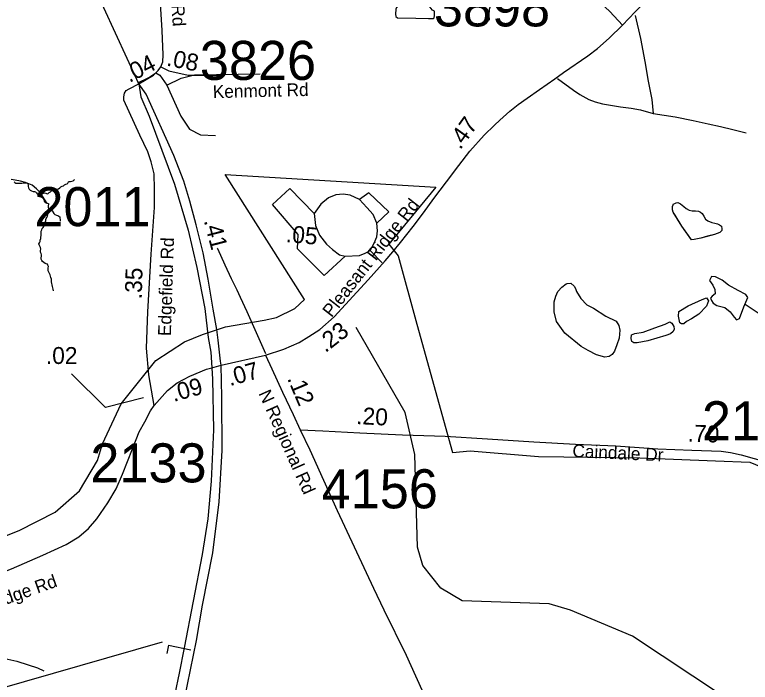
# Model space of a CAD drawing. Extents: x 1662474 to 1856135, y 779280 to 917889.
# Drawn here: x 1714557 to 1719978, y 862985 to 867907 of the extents above; entities that cross this region are included whole.
import ezdxf

# ---------------------------------------------------------------- set-up
doc = ezdxf.new("R2010")
doc.units = 0
for name, color, linetype in [('Cogo Default Point CELL', 7, 'Continuous'), ('Exist Boundary Political City Limit New', 7, 'Continuous'), ('Exist Hydrographic Creek Single Shore', 7, 'Continuous'), ('Exist Hydrographic Misc Water Feature', 7, 'Continuous'), ('Exist Hydrographic Pond Under 1500 Sq Ft', 7, 'Continuous'), ('Exist Road Non-System Type 51', 7, 'Continuous'), ('Exist Road Non-System Type 51 Label', 7, 'Continuous'), ('Exist Road Primary NC Attributed', 7, 'Continuous'), ('Exist Road Primary NC Divided Attributed', 7, 'Continuous'), ('Exist Road Secondary Mileage Tenths English Label', 7, 'Continuous'), ('Exist Road Secondary Type 51 Attributed', 7, 'Continuous'), ('Exist Road Secondary Type 51 Label', 7, 'Continuous'), ('Map Preparation Boundary City Limit Buffer Line', 7, 'Continuous'), ('Prop Approach Slab Hatching', 7, 'Continuous'), ('Prop DGN Element Guardrail', 7, 'Continuous'), ('Prop Guardrail', 7, 'Continuous'), ('Prop Horizontal Alignment Station Label', 7, 'Continuous')]:
    doc.layers.add(name, color=color, linetype=linetype)

msp = doc.modelspace()

# ---------------------------------------------------------------- linework, layer by layer
at = {"layer": 'Exist Boundary Political City Limit New'}
msp.add_lwpolyline([(1713898, 863830.1), (1714589.1, 864104.1), (1714855.9, 864239.8), (1715034.8, 864397.6), (1715168.5, 864620.9), (1715204.2, 864743.4), (1715341, 865037.9), (1715597.2, 865358.1), (1715807.6, 865494.8), (1715941.6, 865549.6), (1716111.6, 865606.2), (1716395.2, 865654.2), (1716486.8, 865676), (1716622, 865741.4), (1716691.8, 865806.8), (1716109.1, 866730.1), (1717661.5, 866636.8), (1717314, 866215.5), (1717383.4, 866130.7), (1717520.2, 865625.9), (1717783.2, 864679.4), (1717912.8, 864692.6), (1718417.8, 864650.5), (1719164.8, 864640), (1719722.4, 864618.9), (1719974.9, 864608.4), (1720153.8, 864534.8)], dxfattribs=at)
at = {"layer": 'Exist Hydrographic Creek Single Shore'}
for points in [[(1714554.1, 866675.2), (1714557.8, 866670.8), (1714566.1, 866665.1), (1714577, 866664.2), (1714587.8, 866664.2), (1714598.2, 866664.2), (1714609.2, 866664.8), (1714618.6, 866666.6), (1714630.5, 866667.4), (1714642, 866667.1), (1714649.4, 866664.8), (1714653.6, 866659.6), (1714656.2, 866649.8), (1714656.2, 866639.6), (1714659.1, 866630.7), (1714664.9, 866621.8), (1714672.2, 866614.9), (1714680.9, 866608.6), (1714692.1, 866604.9), (1714702.9, 866604.4), (1714710.5, 866601.6), (1714718.4, 866595), (1714723.4, 866585.8), (1714729.4, 866577.9), (1714733.9, 866574.5), (1714765.6, 866589.4), (1714776.1, 866592.9), (1714786.1, 866592.6), (1714792.6, 866589.8), (1714798.5, 866587.6), (1714803.1, 866590), (1714811.6, 866596.3), (1714819.8, 866602.6), (1714828.1, 866609.1), (1714836.5, 866615.2), (1714845.1, 866622), (1714853.2, 866624.9), (1714861.1, 866623.3), (1714871.6, 866621.8), (1714880.1, 866624.6), (1714889.5, 866631.2), (1714897.9, 866638.2), (1714906.4, 866642.5), (1714916.5, 866645.6), (1714923.9, 866651.9), (1714933.1, 866659.2), (1714943.4, 866661.4), (1714947.8, 866665.6), (1714953.5, 866674.2), (1714959.1, 866677.1), (1714967.5, 866677.9), (1714977.8, 866678.9), (1714987.4, 866683.1), (1714995.2, 866690.8), (1715000, 866692.6)], [(1714733.9, 866574.5), (1714736, 866571.4), (1714740.1, 866566.9), (1714750.1, 866563.8), (1714760.6, 866560.3), (1714766.4, 866552.2), (1714770.6, 866541.9), (1714775.4, 866532), (1714781.1, 866523.1), (1714788, 866519.4), (1714796.4, 866518.6), (1714805.8, 866516.5), (1714805.8, 866511), (1714804.5, 866498.9), (1714804, 866487.6), (1714805.5, 866476.9), (1714813.1, 866469), (1714820.5, 866465.9)], [(1714843.1, 865872.4), (1714839.9, 865883.4), (1714837.5, 865893.2), (1714834.9, 865903.7), (1714833.1, 865914.9), (1714830.8, 865925.8), (1714829.4, 865937.2), (1714828.9, 865947.8), (1714827.6, 865958.5), (1714824.4, 865969), (1714821.2, 865979.5), (1714817.9, 865990), (1714812.9, 865999.5), (1714807.9, 866008.6), (1714804.2, 866018.9), (1714803.8, 866029.6), (1714804.2, 866040.7), (1714805, 866050.9), (1714801.9, 866061.1), (1714798.1, 866067.4), (1714789.8, 866070.6), (1714780.4, 866074.2), (1714770.6, 866079.5), (1714762.2, 866087.1), (1714757.2, 866095.8), (1714753, 866105.8), (1714753.2, 866116), (1714755.4, 866126.5), (1714755.6, 866137.8), (1714751.8, 866147.2), (1714747.8, 866156.9), (1714748.4, 866167.7), (1714748.9, 866178.4), (1714747.5, 866189.8), (1714743.1, 866200.2), (1714738.6, 866209.7), (1714736, 866217.3), (1714739.1, 866225.7), (1714744.1, 866235.1), (1714745.4, 866246.2), (1714748.6, 866256.7), (1714750.6, 866267.7), (1714751.2, 866278.7), (1714752, 866288.9), (1714751, 866300.5), (1714753.2, 866311), (1714756.2, 866321.8), (1714760.6, 866330.7), (1714767.2, 866337.5), (1714771.1, 866345.9), (1714772.2, 866356.4), (1714774.6, 866367.4), (1714779.9, 866377.1), (1714785.4, 866385.8), (1714787.4, 866397.1), (1714789, 866403.9), (1714794.8, 866413.1), (1714798.8, 866422.6), (1714800.5, 866433.8), (1714800.8, 866444.9), (1714804.8, 866454.6), (1714820.5, 866465.9), (1714831, 866464.2), (1714834.9, 866461.4), (1714839.1, 866452.8), (1714845.1, 866442.2), (1714853.2, 866435.1), (1714864.4, 866430.4), (1714875.4, 866425.9), (1714882.4, 866422.2), (1714888.5, 866416), (1714890.9, 866408.1), (1714892.1, 866397.6), (1714893.2, 866386.3)]]:
    msp.add_lwpolyline(points, dxfattribs=at)
at = {"layer": 'Exist Hydrographic Misc Water Feature'}
for points in [[(1714795.5, 866516.1), (1714762, 866570.4), (1714740.3, 866600.6), (1714716.5, 866622.9), (1714684.8, 866651.2), (1714636.9, 866669.6), (1714601, 866680), (1714560.9, 866688.3), (1714531.1, 866692.6)], [(1719473.4, 866347.9), (1719424.3, 866430.4), (1719410.4, 866450.4), (1719404.6, 866468.6), (1719404.8, 866492.6), (1719408.9, 866504.5), (1719413.1, 866512.5), (1719423, 866516.4), (1719433.1, 866520.3), (1719445.2, 866522.2), (1719463, 866514), (1719488.7, 866493.7), (1719504.7, 866479.7), (1719526.7, 866467.4), (1719550.6, 866461.2), (1719574.6, 866460.9), (1719596.5, 866458.8), (1719610.5, 866452.6), (1719622.4, 866442.5), (1719636.2, 866422.4), (1719648.1, 866400.2), (1719665.9, 866388), (1719693.8, 866375.8), (1719717.8, 866371.6), (1719735.8, 866365.4), (1719751.6, 866359.2), (1719765.6, 866347.1), (1719767.4, 866329.2), (1719767.3, 866317.1), (1719753.2, 866301.3), (1719714.9, 866287.5), (1719662.8, 866274.1), (1719612.7, 866260.5), (1719564.5, 866251), (1719544.5, 866247.1), (1719522.8, 866279.3), (1719473.4, 866347.9)], [(1719473.4, 866347.9), (1719410.4, 866450.4), (1719404.6, 866468.6), (1719404.8, 866492.6), (1719408.9, 866504.5), (1719413.1, 866512.5), (1719423, 866516.4), (1719433.1, 866520.3), (1719445.2, 866522.2), (1719463, 866514), (1719488.7, 866493.7), (1719504.7, 866479.7), (1719526.7, 866467.4), (1719550.6, 866461.2), (1719574.6, 866460.9), (1719596.5, 866458.8), (1719610.5, 866452.6), (1719622.4, 866442.5), (1719636.2, 866422.4), (1719648.1, 866400.2), (1719665.9, 866388), (1719693.8, 866375.8), (1719717.8, 866371.6), (1719735.8, 866365.4), (1719751.6, 866359.2), (1719765.6, 866347.1), (1719767.4, 866329.2), (1719767.3, 866317.1), (1719753.2, 866301.3), (1719714.9, 866287.5), (1719612.7, 866260.5), (1719564.5, 866251), (1719544.5, 866247.1), (1719473.4, 866347.9)], [(1725668.3, 863860.8), (1725368.3, 863840.6), (1725101.3, 863849.5), (1724868.2, 863893.6), (1724628.3, 864019.9), (1724255.3, 864283.5), (1724065.2, 864477.7), (1723851.1, 864787.4), (1723380.1, 865135.1), (1723140.2, 865392.8), (1722776.2, 865646.3), (1722351.2, 865733.8), (1720900.2, 865566.4), (1720682.3, 865524.9), (1720549.2, 865527.6), (1720125.1, 865647.9), (1719940.2, 865769.7)], [(1722820.3, 860597), (1722378.2, 860576.5), (1722178.3, 860643), (1721814.1, 860929.3), (1721518.3, 861299.7), (1721188.1, 861654.4), (1720931.2, 861856.6), (1720575.2, 862060.8), (1719774.2, 862884.6), (1719111.1, 863324.8), (1718654.2, 863517.9), (1718496.2, 863563.8), (1717855.2, 863586.8), (1717697.2, 863678.7), (1717565.2, 863845.5), (1717525.2, 863980.8), (1717507.1, 864663.9), (1717434.1, 864974), (1717074.2, 865601.7)]]:
    msp.add_lwpolyline(points, dxfattribs=at)
at = {"layer": 'Exist Hydrographic Pond Under 1500 Sq Ft'}
msp.add_lwpolyline([(1717602.4, 867967), (1717580.3, 867995.5), (1717557.1, 868016.5), (1717527.6, 868025), (1717489.7, 868020.8), (1717447.5, 867992.3), (1717414.9, 867977.6), (1717400.1, 867975.5), (1717387.5, 867971.3), (1717371.7, 867960.7), (1717365.4, 867949.1), (1717363.3, 867912.3), (1717366.4, 867893.3), (1717379.1, 867884.9), (1717513.9, 867881.7), (1717606.6, 867879.6), (1717625.6, 867878.6), (1717642.5, 867878.6), (1717648.8, 867884.9), (1717652, 867901.7), (1717649.8, 867932.3), (1717637.2, 867941.8), (1717624.6, 867956.5), (1717613, 867966)], close=True, dxfattribs=at)
for points in [[(1719731, 865764.1), (1719789.4, 865748.2), (1719829.3, 865716.3), (1719858.5, 865676.5), (1719877.1, 865657.9), (1719898.4, 865668.5), (1719930.3, 865753.5), (1719959.5, 865822.6), (1719946.2, 865843.8), (1719887.8, 865873), (1719818.7, 865912.9), (1719770.8, 865950.1), (1719723, 865974), (1719691.1, 865976.6), (1719677.8, 865947.4), (1719701.7, 865912.9), (1719717.7, 865881), (1719720.3, 865849.1), (1719696.4, 865833.2), (1719685.8, 865817.2), (1719691.1, 865801.3), (1719704.4, 865780.1), (1719731, 865764.1)], [(1718731.4, 865460.7), (1718612.3, 865558.3), (1718550.4, 865646.3), (1718533.7, 865717.8), (1718533.7, 865789.2), (1718545.6, 865832), (1718559.9, 865867.7), (1718588.5, 865898.7), (1718621.8, 865922.5), (1718629, 865924.9), (1718655.2, 865927.3), (1718679, 865905.8), (1718690.9, 865889.2), (1718698.1, 865867.7), (1718729, 865815.4), (1718774.3, 865767.8), (1718821.9, 865744), (1718912.4, 865684.4), (1718988.6, 865648.7), (1719010.1, 865615.4), (1719017.2, 865582.1), (1719012.5, 865522.6), (1718995.8, 865472.6), (1718976.7, 865427.3), (1718960.1, 865401.1), (1718938.6, 865386.9), (1718905.3, 865382.1), (1718845.7, 865398.8), (1718783.8, 865432.1), (1718731.4, 865460.7)], [(1719459.9, 865636.6), (1719449.3, 865684.4), (1719451.9, 865719), (1719521, 865761.5), (1719624.7, 865806.6), (1719656.5, 865819.9), (1719669.8, 865798.6), (1719656.5, 865758.8), (1719598.1, 865700.4), (1719544.9, 865665.8), (1719507.7, 865644.6), (1719489.1, 865628.6), (1719470.5, 865628.6), (1719459.9, 865636.6)], [(1719356.2, 865541), (1719223.4, 865503.8), (1719143.6, 865487.9), (1719119.7, 865487.9), (1719106.4, 865498.5), (1719101.1, 865519.7), (1719103.8, 865546.3), (1719127.7, 865556.9), (1719188.8, 865567.6), (1719273.9, 865599.4), (1719350.9, 865626), (1719385.5, 865641.9), (1719398.8, 865634), (1719414.7, 865607.4), (1719417.4, 865588.8), (1719409.4, 865572.9), (1719390.8, 865554.3), (1719356.2, 865541)]]:
    msp.add_lwpolyline(points, dxfattribs=at)
at = {"layer": 'Exist Road Non-System Type 51'}
msp.add_line((1717264.8, 866077.9), (1717176.9, 866169.9), dxfattribs=at)
for points in [[(1718114.9, 868145), (1718076.7, 868009.8), (1718054.5, 867944.6), (1718051.3, 867904.8), (1718054.5, 867866.6)], [(1719129.6, 867900.8), (1719168, 867731.6), (1719201.8, 867563.2), (1719225.8, 867416.8), (1719252.1, 867282.4), (1719262.8, 867178.3)], [(1715463.4, 867405.2), (1715545.6, 867444.6), (1715597.6, 867479)], [(1715597.6, 867479), (1715627.8, 867460.6), (1715677.6, 867388.7)], [(1715677.6, 867388.7), (1715783.1, 867438.6), (1715883.1, 867463.5), (1716365.5, 867471.9)], [(1718557.5, 867437.3), (1718675.2, 867351.8), (1718722.8, 867319.2), (1718788.3, 867282.3), (1718836, 867265.7), (1718889.9, 867251), (1718947.7, 867240.4), (1719021.5, 867227.5), (1719099.3, 867218.5), (1719169.3, 867205.5), (1719262.8, 867178.3)], [(1715677.6, 867388.7), (1715781.2, 867160.1), (1715844.6, 867064), (1715926.4, 867022.6), (1716037.8, 867017.9)], [(1719262.8, 867178.3), (1719424.6, 867154.2), (1719556.1, 867128.5), (1719667.9, 867103.2), (1719757.7, 867082), (1719849.3, 867060.9), (1719947.1, 867035.7)], [(1716991.5, 866126.2), (1716838.5, 865984.2), (1716642.4, 866180), (1716645.6, 866287.4), (1716457.1, 866508.4), (1716584.1, 866627), (1716764.5, 866440.7)], [(1717098.9, 866543.9), (1717030.1, 866577.2), (1716977.9, 866584.2), (1716923.8, 866580), (1716869.8, 866556.2), (1716813.4, 866511.5), (1716764.5, 866440.7)], [(1717225.9, 866370.6), (1717315.4, 866452.8), (1717166.6, 866594.8), (1717098.9, 866543.9)], [(1717225.9, 866370.6), (1717197.9, 866434.4), (1717153.1, 866486.4), (1717098.9, 866543.9)], [(1716764.5, 866440.7), (1716773.6, 866354.1), (1716803.1, 866281.1), (1716856.1, 866216.5), (1716899.1, 866175.1), (1716950.9, 866137.5), (1716991.5, 866126.2)], [(1717176.9, 866169.9), (1717206.5, 866222.9), (1717224.9, 866269.9), (1717230.1, 866314.7), (1717225.9, 866370.6)], [(1716049.2, 866187.1), (1716051.3, 866183.1), (1716106.7, 866062.7), (1716152, 865962.5), (1716193.5, 865878.3), (1716219.9, 865825.3), (1716269, 865719.6), (1716404.9, 865409.6)], [(1716991.5, 866126.2), (1717097.5, 866132.2), (1717140.4, 866148.9), (1717176.9, 866169.9)], [(1714242.5, 863264.1), (1714353, 863217.1), (1714414.4, 863185.9), (1714485.2, 863160.7), (1714571.9, 863142.1), (1714656.9, 863114), (1714723.9, 863092.2), (1714770.6, 863068.6)]]:
    msp.add_lwpolyline(points, dxfattribs=at)
at = {"layer": 'Exist Road Primary NC Attributed'}
msp.add_lwpolyline([(1715471.2, 867397.7), (1715213.1, 867958.9), (1715012.9, 868499.4), (1714624.9, 869507.6), (1714123.6, 870841.3)], dxfattribs=at)
at = {"layer": 'Exist Road Primary NC Divided Attributed'}
for points in [[(1715471.2, 867397.7), (1715487.5, 867303), (1715548.9, 867158.8), (1715735.3, 866657.9), (1715834.5, 866319.5), (1715898.9, 866044.1), (1715957.9, 865740.1), (1715982.5, 865527.7), (1716001.8, 865418.4), (1716009.2, 865303.6)], [(1716078.4, 865324.3), (1716073.5, 865352.1), (1716056.5, 865506.8), (1716046.1, 865587.1), (1716019.4, 865735.5), (1715982.9, 865956.5), (1715947.1, 866151.4), (1715893.5, 866358.8), (1715847, 866532.3), (1715804.1, 866678.9), (1715729, 866870.3), (1715526.9, 867322.7), (1715471.2, 867397.7)], [(1715445.8, 861016.1), (1715567, 861691.7), (1715675.3, 862211.5), (1715897.4, 863294.5), (1715940.8, 863554.4), (1716016.6, 863938.9), (1716063.4, 864316.6), (1716086.6, 864694), (1716084.3, 865086.8), (1716078.4, 865324.3)], [(1716009.2, 865303.6), (1716014.7, 865219.1), (1716021.1, 864846.2), (1716004.4, 864468.6), (1715979.3, 864191.5), (1715937.5, 863926.7), (1715806.9, 863239.9), (1715770.2, 863052.2), (1715673.7, 862595.7), (1715551.5, 861970.9), (1715397.1, 861161.8), (1715307, 860743.8), (1715264.1, 860536.3), (1715222.4, 860270.8), (1715198.6, 860122.2)]]:
    msp.add_lwpolyline(points, dxfattribs=at)
at = {"layer": 'Exist Road Secondary Mileage Tenths English Label'}
msp.add_lwpolyline([(1715505.4, 865082), (1715226.5, 865010.5), (1714976.1, 865260.8)], dxfattribs=at)
at = {"layer": 'Exist Road Secondary Type 51 Attributed'}
msp.add_line((1716078.4, 865324.3), (1716406.5, 865397.5), dxfattribs=at)
for points in [[(1715634.7, 867522.2), (1715648, 867560.2), (1715652.2, 867610.6), (1715644.8, 867791.8), (1715603.9, 868424.8), (1715600.1, 868537), (1715599.1, 868721.7)], [(1719036.9, 867829.8), (1719129.2, 867929.8), (1719240.1, 868039.9), (1719321.9, 868125.3), (1719369.7, 868180.7), (1719597.2, 868406)], [(1719036.9, 867829.8), (1718943.1, 867930.5), (1718873, 867996.2), (1718818.3, 868031.9), (1718762.9, 868050.2), (1718728.6, 868060.4), (1718676.4, 868067.7), (1718569.1, 868080.8), (1718488.8, 868091)], [(1716406.5, 865397.5), (1716541.5, 865442), (1716653.1, 865491.6), (1716723.9, 865534.7), (1716805.6, 865586.5), (1716910.4, 865679.2), (1717161, 865952.1), (1717287.3, 866091.5), (1717343.8, 866160.1), (1717401.5, 866227.9), (1717494.2, 866346.9), (1717570.4, 866446.9), (1717647.1, 866553.4), (1717740.1, 866676), (1717829.9, 866796.4), (1717911.2, 866901.5), (1718017, 867019.7), (1718093.7, 867094.2), (1718131.2, 867130.7), (1718206.4, 867195.6), (1718268.4, 867245.2), (1718332.9, 867292.6), (1718425.2, 867355.9), (1718537.4, 867434.2), (1718601.6, 867480.2), (1718780.4, 867605), (1718853, 867659), (1718939.1, 867733.4), (1719036.9, 867829.8)], [(1715471.2, 867397.7), (1715581.2, 867462.5), (1715615.1, 867496.5), (1715634.7, 867522.2)], [(1715634.7, 867522.2), (1715693.3, 867494.4), (1715835.2, 867460.5), (1716100.5, 867460.5)], [(1715584.5, 865026.6), (1715546, 865252.4), (1715529.5, 865449.4), (1715537.3, 865716.4), (1715562.4, 866141.7), (1715587.4, 866487), (1715587.4, 866622.1), (1715585.9, 866734.4), (1715562.7, 866822), (1715537.6, 866897.1), (1715478.6, 867018.7), (1715360.2, 867276.4), (1715360.2, 867302.1), (1715366.3, 867329.9), (1715379.7, 867347.4), (1715400.3, 867361.8), (1715471.2, 867397.7)], [(1716406.5, 865397.5), (1716452.3, 865296), (1716530.8, 865125.1), (1716608.7, 864958.6), (1716660.3, 864847)], [(1716009.2, 865303.6), (1716078.4, 865324.3)], [(1715584.5, 865026.6), (1715682, 865137.1), (1715754.8, 865192.3), (1715847.5, 865243), (1715970.6, 865292.8), (1716009.2, 865303.6)], [(1712482.2, 863050.3), (1712627.1, 863130.7), (1712702.9, 863165.6), (1712851.5, 863215.6), (1713319.3, 863374.9), (1713990.3, 863614.5), (1714534, 863822.2), (1714764.5, 863923.8), (1714937.3, 864001.1), (1715029.8, 864057.2), (1715101.1, 864119.4), (1715163.3, 864190.7), (1715243.7, 864307.5), (1715304.3, 864410.6), (1715351.3, 864519.8), (1715425.3, 864707.1), (1715475, 864831.2), (1715515.1, 864906.9), (1715557.8, 864985.7), (1715584.5, 865026.6)], [(1716660.3, 864847), (1716731.7, 864698.8), (1716933.2, 864252.1), (1717201.9, 863679), (1717276.8, 863518.9), (1717441.1, 863184.5), (1717592.3, 862853.3), (1717709.9, 862578.1), (1717841.5, 862286.9), (1717973.1, 861997.7), (1718074.8, 861758.7), (1718170, 861563.8), (1718246.9, 861364.7), (1718251.2, 861351.4)], [(1716660.3, 864847), (1716827.5, 864838.4), (1717099.6, 864825.6), (1717415.8, 864809), (1717730.1, 864801.2), (1718042.2, 864780.5), (1718384.1, 864758.6), (1718690.2, 864741.9), (1718988.2, 864728.2), (1719296, 864705.5), (1719547, 864697.2), (1719763.8, 864689.1), (1719832.3, 864679.8), (1719910, 864663.4), (1720101.7, 864607.1)]]:
    msp.add_lwpolyline(points, dxfattribs=at)
at = {"layer": 'Map Preparation Boundary City Limit Buffer Line'}
msp.add_lwpolyline([(1713898, 863830.1), (1714589.1, 864104.1), (1714855.9, 864239.8), (1715034.8, 864397.6), (1715168.5, 864620.9), (1715204.2, 864743.4), (1715341, 865037.9), (1715597.2, 865358.1), (1715807.6, 865494.8), (1715941.6, 865549.6), (1716111.6, 865606.2), (1716395.2, 865654.2), (1716486.8, 865676), (1716622, 865741.4), (1716691.8, 865806.8), (1716109.1, 866730.1), (1717661.5, 866636.8), (1717314, 866215.5), (1717383.4, 866130.7), (1717520.2, 865625.9), (1717783.2, 864679.4), (1717912.8, 864692.6), (1718417.8, 864650.5), (1719164.8, 864640), (1719722.4, 864618.9), (1719974.9, 864608.4), (1720153.8, 864534.8)], dxfattribs=at)
at = {"layer": 'Prop Approach Slab Hatching'}
for q in [(1715677.9, 863198), (1715856, 863225.6)]:
    msp.add_line((1715690.9, 863260.1), q, dxfattribs=at)
at = {"layer": 'Prop Horizontal Alignment Station Label'}
msp.add_line((1715644.3, 863282), (1713713.3, 862725.6), dxfattribs=at)

# ---------------------------------------------------------------- texts
at = {"layer": 'Cogo Default Point CELL'}
for s, p in [('3898', (1717646.3, 867821.2)), ('3826', (1715921.5, 867426.4)), ('2011', (1714702, 866348.1)), ('2138', (1719621.8, 864769.4)), ('2133', (1715114.5, 864459.1)), ('4156', (1716819.1, 864267.8))]:
    msp.add_text(s, height=288, dxfattribs=at).set_placement(p)
at = {"layer": 'Exist Road Non-System Type 51 Label'}
msp.add_text('Kenmont Rd', height=95, rotation=1.3601, dxfattribs=at).set_placement((1716018, 867292))
at = {"layer": 'Exist Road Secondary Mileage Tenths English Label'}
for s, rotation, p in [('.08', 348.9254, (1715670.9, 867533)), ('.04', 26.8663, (1715401.8, 867403.6)), ('.47', 54.4512, (1717840.9, 866906.9)), ('.35', 88.4062, (1715493.3, 865808.9)), ('.23', 37.8604, (1716846.8, 865411.6)), ('.02', 359.8515, (1714787, 865332.4)), ('.07', 15.6622, (1716143, 865168.3)), ('.09', 15.6623, (1715728.9, 865052.2)), ('.12', 293.1065, (1716563.7, 865225.4))]:
    msp.add_text(s, height=125, rotation=rotation, dxfattribs=at).set_placement(p)
at = {"layer": 'Exist Road Secondary Type 51 Label'}
for s, rotation, p in [('Edgefield Rd', 273.6883, (1715675.3, 868544)), ('Pleasant Ridge Rd', 51.9258, (1716891.8, 865670.2)), ('Edgefield Rd', 88.1414, (1715707.9, 865536.9)), ('N Regional Rd', 294.1084, (1716352, 865115.9)), ('Caindale Dr', 357.2985, (1718665.7, 864645.7)), ('Pleasant Ridge Rd', 19.5172, (1713879.6, 863339.2))]:
    msp.add_text(s, height=95, rotation=rotation, dxfattribs=at).set_placement(p)
at = {"layer": 'Prop DGN Element Guardrail'}
for s, rotation, p in [('.20', 356.9952, (1717072, 864889.7)), ('.70', 357.8804, (1719515.4, 864760.9))]:
    msp.add_text(s, height=125, rotation=rotation, dxfattribs=at).set_placement(p)
at = {"layer": 'Prop Guardrail'}
for s, rotation, p in [('.41', 284.5002, (1715950.3, 866388.8)), ('.05', 354.8463, (1716552, 866231.8))]:
    msp.add_text(s, height=125, rotation=rotation, dxfattribs=at).set_placement(p)

doc.saveas('drawing.dxf')
